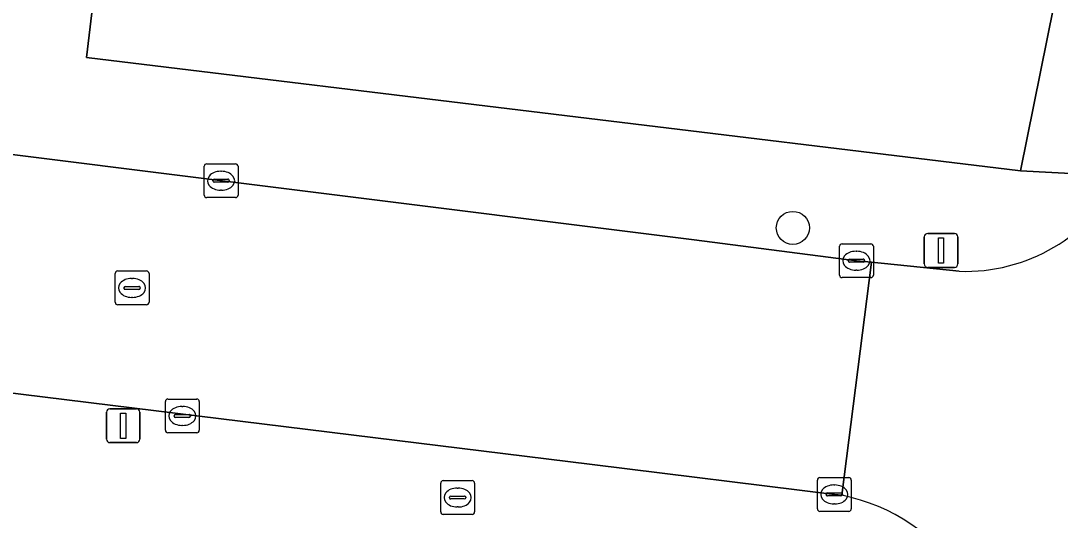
# Model space of a CAD drawing. Extents: x 158086 to 159499, y 382904 to 383981.
# Drawn here: x 158567 to 158597.73, y 383445.38 to 383460.14 of the extents above; entities that cross this region are included whole.
import ezdxf

# ---------------------------------------------------------------- set-up
doc = ezdxf.new("R2010")
doc.units = 0
for name, color, linetype in [('IMGEO_Boom', 7, 'Continuous'), ('IMGEO_Brandkraan', 7, 'Continuous'), ('IMGEO_Erf', 7, 'Continuous'), ('IMGEO_Kolk', 7, 'Continuous'), ('IMGEO_Lichtmast', 7, 'Continuous'), ('IMGEO_Rijbaan_lokaal_open', 7, 'Continuous'), ('IMGEO_Rioolput', 7, 'Continuous'), ('IMGEO_Voetpad_open', 7, 'Continuous')]:
    doc.layers.add(name, color=color, linetype=linetype)

msp = doc.modelspace()

# ---------------------------------------------------------------- linework, layer by layer
at = {"layer": 'IMGEO_Boom'}
msp.add_circle((158589.824, 383454.018), 0.489, dxfattribs=at)
at = {"layer": 'IMGEO_Brandkraan'}
for p, q in [((158579.415, 383445.62), (158579.415, 383446.472)), ((158579.49, 383446.546), (158580.342, 383446.546)), ((158580.416, 383446.472), (158580.416, 383445.62)), ((158579.903, 383446.326), (158579.928, 383446.326)), ((158579.674, 383446.04), (158579.674, 383446.052)), ((158580.112, 383446.003), (158579.714, 383446.003)), ((158579.717, 383446.089), (158580.115, 383446.089)), ((158580.158, 383446.052), (158580.158, 383446.04)), ((158580.342, 383445.546), (158579.49, 383445.546)), ((158579.926, 383445.766), (158579.901, 383445.766))]:
    msp.add_line(p, q, dxfattribs=at)
for points in [[(158579.415, 383445.62), (158579.415, 383446.472)], [(158579.49, 383446.546), (158580.342, 383446.546)], [(158580.416, 383446.472), (158580.416, 383445.62)], [(158580.342, 383445.546), (158579.49, 383445.546)]]:
    msp.add_lwpolyline(points, dxfattribs=at)
for centre, radius, start, end in [((158579.492, 383446.47), 0.0765, 91.552, 178.448), ((158579.492, 383446.47), 0.0765, 91.552, 178.448), ((158580.34, 383446.47), 0.0765, 1.552, 88.448), ((158580.34, 383446.47), 0.0765, 1.552, 88.448), ((158579.714, 383446.049), 0.0403, 85.8775, 175.7526), ((158579.711, 383446.039), 0.0366, 178.938, 274.7102), ((158580.115, 383446.046), 0.043, 264.8664, 352.4533), ((158580.119, 383446.051), 0.0386, 1.7309, 96.639), ((158579.492, 383445.622), 0.0765, 181.552, 268.448), ((158579.492, 383445.622), 0.0765, 181.552, 268.448), ((158580.34, 383445.622), 0.0765, 271.552, 358.448), ((158580.34, 383445.622), 0.0765, 271.552, 358.448)]:
    msp.add_arc(centre, radius, start, end, dxfattribs=at)
for centre, major_axis, ratio, start_param, end_param in [((158579.902, 383446.046), (-0.387, 0.002), 0.722429, 4.712389, 7.853982), ((158579.927, 383446.046), (-0.39, 0.002), 0.717154, 1.570796, 4.712389)]:
    msp.add_ellipse(centre, major_axis=major_axis, ratio=ratio, start_param=start_param, end_param=end_param, dxfattribs=at)
at = {"layer": 'IMGEO_Erf'}
msp.add_lwpolyline([(158569.101, 383460.381), (158568.943, 383459.053), (158596.553, 383455.707), (158598.535, 383465.518)], dxfattribs=at)
at = {"layer": 'IMGEO_Kolk'}
for p, q in [((158572.422, 383454.986), (158572.422, 383455.838)), ((158572.497, 383455.912), (158573.349, 383455.912)), ((158572.91, 383455.692), (158572.935, 383455.692)), ((158573.423, 383455.838), (158573.423, 383454.986)), ((158572.681, 383455.406), (158572.681, 383455.418)), ((158573.119, 383455.369), (158572.721, 383455.369)), ((158572.724, 383455.455), (158573.122, 383455.455)), ((158573.165, 383455.418), (158573.165, 383455.406)), ((158572.933, 383455.132), (158572.908, 383455.132)), ((158573.349, 383454.912), (158572.497, 383454.912)), ((158591.277, 383453.547), (158592.129, 383453.547)), ((158591.202, 383452.621), (158591.202, 383453.473)), ((158591.69, 383453.327), (158591.715, 383453.327)), ((158592.203, 383453.473), (158592.203, 383452.621)), ((158591.461, 383453.041), (158591.461, 383453.053)), ((158591.899, 383453.004), (158591.501, 383453.004)), ((158591.504, 383453.09), (158591.902, 383453.09)), ((158591.945, 383453.053), (158591.945, 383453.041)), ((158591.713, 383452.767), (158591.688, 383452.767)), ((158592.129, 383452.547), (158591.277, 383452.547)), ((158571.275, 383448.033), (158571.275, 383448.885)), ((158571.35, 383448.959), (158572.202, 383448.959)), ((158572.276, 383448.885), (158572.276, 383448.033)), ((158571.763, 383448.739), (158571.788, 383448.739)), ((158571.534, 383448.453), (158571.534, 383448.465)), ((158571.972, 383448.416), (158571.574, 383448.416)), ((158571.577, 383448.502), (158571.975, 383448.502)), ((158572.018, 383448.465), (158572.018, 383448.453)), ((158572.202, 383447.959), (158571.35, 383447.959)), ((158571.786, 383448.179), (158571.761, 383448.179)), ((158590.548, 383445.711), (158590.548, 383446.563)), ((158590.623, 383446.637), (158591.475, 383446.637)), ((158591.036, 383446.417), (158591.061, 383446.417)), ((158591.549, 383446.563), (158591.549, 383445.711)), ((158590.807, 383446.131), (158590.807, 383446.143)), ((158590.85, 383446.18), (158591.248, 383446.18)), ((158591.291, 383446.143), (158591.291, 383446.131)), ((158591.245, 383446.094), (158590.847, 383446.094)), ((158591.059, 383445.857), (158591.034, 383445.857)), ((158591.475, 383445.637), (158590.623, 383445.637))]:
    msp.add_line(p, q, dxfattribs=at)
for points in [[(158572.422, 383454.986), (158572.422, 383455.838)], [(158572.497, 383455.912), (158573.349, 383455.912)], [(158573.423, 383455.838), (158573.423, 383454.986)], [(158573.349, 383454.912), (158572.497, 383454.912)], [(158591.277, 383453.547), (158592.129, 383453.547)], [(158591.202, 383452.621), (158591.202, 383453.473)], [(158592.203, 383453.473), (158592.203, 383452.621)], [(158592.129, 383452.547), (158591.277, 383452.547)], [(158571.275, 383448.033), (158571.275, 383448.885)], [(158571.35, 383448.959), (158572.202, 383448.959)], [(158572.276, 383448.885), (158572.276, 383448.033)], [(158572.202, 383447.959), (158571.35, 383447.959)], [(158590.548, 383445.711), (158590.548, 383446.563)], [(158590.623, 383446.637), (158591.475, 383446.637)], [(158591.549, 383446.563), (158591.549, 383445.711)], [(158591.475, 383445.637), (158590.623, 383445.637)]]:
    msp.add_lwpolyline(points, dxfattribs=at)
for centre, radius, start, end in [((158572.499, 383455.836), 0.0765, 91.552, 178.448), ((158572.499, 383455.836), 0.0765, 91.552, 178.448), ((158573.347, 383455.836), 0.0765, 1.552, 88.448), ((158573.347, 383455.836), 0.0765, 1.552, 88.448), ((158572.721, 383455.415), 0.0403, 85.8775, 175.7526), ((158572.718, 383455.405), 0.0366, 178.938, 274.7102), ((158573.122, 383455.412), 0.043, 264.8664, 352.4533), ((158573.126, 383455.417), 0.0386, 1.7309, 96.639), ((158572.499, 383454.988), 0.0765, 181.552, 268.448), ((158572.499, 383454.988), 0.0765, 181.552, 268.448), ((158573.347, 383454.988), 0.0765, 271.552, 358.448), ((158573.347, 383454.988), 0.0765, 271.552, 358.448), ((158591.279, 383453.471), 0.0765, 91.552, 178.448), ((158591.279, 383453.471), 0.0765, 91.552, 178.448), ((158592.127, 383453.471), 0.0765, 1.552, 88.448), ((158592.127, 383453.471), 0.0765, 1.552, 88.448), ((158591.501, 383453.05), 0.0403, 85.8775, 175.7526), ((158591.498, 383453.04), 0.0366, 178.938, 274.7102), ((158591.902, 383453.047), 0.043, 264.8664, 352.4533), ((158591.906, 383453.052), 0.0386, 1.7309, 96.639), ((158591.279, 383452.623), 0.0765, 181.552, 268.448), ((158591.279, 383452.623), 0.0765, 181.552, 268.448), ((158592.127, 383452.623), 0.0765, 271.552, 358.448), ((158592.127, 383452.623), 0.0765, 271.552, 358.448), ((158571.352, 383448.883), 0.0765, 91.552, 178.448), ((158571.352, 383448.883), 0.0765, 91.552, 178.448), ((158572.2, 383448.883), 0.0765, 1.552, 88.448), ((158572.2, 383448.883), 0.0765, 1.552, 88.448), ((158571.574, 383448.462), 0.0403, 85.8775, 175.7526), ((158571.571, 383448.452), 0.0366, 178.938, 274.7102), ((158571.975, 383448.459), 0.043, 264.8664, 352.4533), ((158571.979, 383448.464), 0.0386, 1.7309, 96.639), ((158571.352, 383448.035), 0.0765, 181.552, 268.448), ((158571.352, 383448.035), 0.0765, 181.552, 268.448), ((158572.2, 383448.035), 0.0765, 271.552, 358.448), ((158572.2, 383448.035), 0.0765, 271.552, 358.448), ((158590.625, 383446.561), 0.0765, 91.552, 178.448), ((158590.625, 383446.561), 0.0765, 91.552, 178.448), ((158591.473, 383446.561), 0.0765, 1.552, 88.448), ((158591.473, 383446.561), 0.0765, 1.552, 88.448), ((158590.847, 383446.14), 0.0403, 85.8775, 175.7526), ((158590.844, 383446.13), 0.0366, 178.938, 274.7102), ((158591.248, 383446.137), 0.043, 264.8664, 352.4533), ((158591.252, 383446.142), 0.0386, 1.7309, 96.639), ((158590.625, 383445.713), 0.0765, 181.552, 268.448), ((158590.625, 383445.713), 0.0765, 181.552, 268.448), ((158591.473, 383445.713), 0.0765, 271.552, 358.448), ((158591.473, 383445.713), 0.0765, 271.552, 358.448)]:
    msp.add_arc(centre, radius, start, end, dxfattribs=at)
for centre, major_axis, ratio, start_param, end_param in [((158572.909, 383455.412), (-0.387, 0.002), 0.722429, 4.712389, 7.853982), ((158572.934, 383455.412), (-0.39, 0.002), 0.717154, 1.570796, 4.712389), ((158591.689, 383453.047), (-0.387, 0.002), 0.722429, 4.712389, 7.853982), ((158591.714, 383453.047), (-0.39, 0.002), 0.717154, 1.570796, 4.712389), ((158571.762, 383448.459), (-0.387, 0.002), 0.722429, 4.712389, 7.853982), ((158571.787, 383448.459), (-0.39, 0.002), 0.717154, 1.570796, 4.712389), ((158591.035, 383446.137), (-0.387, 0.002), 0.722429, 4.712389, 7.853982), ((158591.06, 383446.137), (-0.39, 0.002), 0.717154, 1.570796, 4.712389)]:
    msp.add_ellipse(centre, major_axis=major_axis, ratio=ratio, start_param=start_param, end_param=end_param, dxfattribs=at)
at = {"layer": 'IMGEO_Lichtmast'}
for p, q in [((158593.809, 383453.851), (158594.599, 383453.851)), ((158594.599, 383453.851), (158593.809, 383453.851)), ((158593.709, 383452.951), (158593.709, 383453.751)), ((158593.709, 383453.751), (158593.709, 383452.951)), ((158594.699, 383453.751), (158594.699, 383452.951)), ((158594.699, 383452.951), (158594.699, 383453.751)), ((158594.599, 383452.851), (158593.809, 383452.851)), ((158593.809, 383452.851), (158594.599, 383452.851)), ((158569.532, 383447.769), (158569.532, 383448.569)), ((158569.532, 383448.569), (158569.532, 383447.769)), ((158569.632, 383448.669), (158570.422, 383448.669)), ((158570.422, 383448.669), (158569.632, 383448.669)), ((158570.522, 383448.569), (158570.522, 383447.769)), ((158570.522, 383447.769), (158570.522, 383448.569)), ((158570.422, 383447.669), (158569.632, 383447.669)), ((158569.632, 383447.669), (158570.422, 383447.669))]:
    msp.add_line(p, q, dxfattribs=at)
for points in [[(158594.129, 383453.726), (158594.279, 383453.726), (158594.279, 383452.976), (158594.129, 383452.976), (158594.129, 383453.726)], [(158569.952, 383448.544), (158570.102, 383448.544), (158570.102, 383447.794), (158569.952, 383447.794), (158569.952, 383448.544)]]:
    msp.add_lwpolyline(points, dxfattribs=at)
for centre, start, end in [((158593.809, 383453.751), 90, 180), ((158593.809, 383453.751), 90, 180), ((158594.599, 383453.751), 0, 90), ((158594.599, 383453.751), 360, 90), ((158593.809, 383452.951), 180, 270), ((158593.809, 383452.951), 180, 270), ((158594.599, 383452.951), 270, 0), ((158594.599, 383452.951), 270, 0), ((158569.632, 383448.569), 90, 180), ((158569.632, 383448.569), 90, 180), ((158570.422, 383448.569), 0, 90), ((158570.422, 383448.569), 360, 90), ((158569.632, 383447.769), 180, 270), ((158569.632, 383447.769), 180, 270), ((158570.422, 383447.769), 270, 0), ((158570.422, 383447.769), 270, 0)]:
    msp.add_arc(centre, 0.1, start, end, dxfattribs=at)
at = {"layer": 'IMGEO_Rijbaan_lokaal_open'}
for points in [[(158476.869, 383460.346), (158492.123, 383458.465), (158500, 383457.474), (158546.343, 383451.641), (158583.887, 383447.026), (158591.05, 383446.139), (158591.272, 383446.113), (158592.146, 383453.004), (158591.704, 383453.046), (158586.903, 383453.663), (158563.505, 383456.594), (158559.714, 383457.055), (158545.297, 383458.807), (158543.141, 383459.099), (158528.241, 383460.972)], [(158594.737, 383452.734), (158592.146, 383453.004), (158591.272, 383446.113)]]:
    msp.add_lwpolyline(points, dxfattribs=at)
for centre, radius, start, end in [((158594.922, 383457.884), 5.153, 267.9418, 333.0574), ((158590.152, 383440.56), 5.665, 350.0273, 78.5943)]:
    msp.add_arc(centre, radius, start, end, dxfattribs=at)
at = {"layer": 'IMGEO_Rioolput'}
for p, q in [((158569.79, 383451.818), (158569.79, 383452.67)), ((158569.865, 383452.744), (158570.717, 383452.744)), ((158570.791, 383452.67), (158570.791, 383451.818)), ((158570.049, 383452.238), (158570.049, 383452.25)), ((158570.092, 383452.287), (158570.49, 383452.287)), ((158570.278, 383452.524), (158570.303, 383452.524)), ((158570.533, 383452.25), (158570.533, 383452.238)), ((158570.487, 383452.201), (158570.089, 383452.201)), ((158570.301, 383451.964), (158570.276, 383451.964)), ((158570.717, 383451.744), (158569.865, 383451.744))]:
    msp.add_line(p, q, dxfattribs=at)
for points in [[(158569.79, 383451.818), (158569.79, 383452.67)], [(158569.865, 383452.744), (158570.717, 383452.744)], [(158570.791, 383452.67), (158570.791, 383451.818)], [(158570.717, 383451.744), (158569.865, 383451.744)]]:
    msp.add_lwpolyline(points, dxfattribs=at)
for centre, radius, start, end in [((158569.867, 383452.668), 0.0765, 91.552, 178.448), ((158569.867, 383452.668), 0.0765, 91.552, 178.448), ((158570.715, 383452.668), 0.0765, 1.552, 88.448), ((158570.715, 383452.668), 0.0765, 1.552, 88.448), ((158570.089, 383452.247), 0.0403, 85.8775, 175.7526), ((158570.494, 383452.249), 0.0386, 1.7309, 96.639), ((158570.086, 383452.237), 0.0366, 178.938, 274.7102), ((158570.49, 383452.244), 0.043, 264.8664, 352.4533), ((158569.867, 383451.82), 0.0765, 181.552, 268.448), ((158569.867, 383451.82), 0.0765, 181.552, 268.448), ((158570.715, 383451.82), 0.0765, 271.552, 358.448), ((158570.715, 383451.82), 0.0765, 271.552, 358.448)]:
    msp.add_arc(centre, radius, start, end, dxfattribs=at)
for centre, major_axis, ratio, start_param, end_param in [((158570.277, 383452.244), (-0.387, 0.002), 0.722429, 4.712389, 7.853982), ((158570.302, 383452.244), (-0.39, 0.002), 0.717154, 1.570796, 4.712389)]:
    msp.add_ellipse(centre, major_axis=major_axis, ratio=ratio, start_param=start_param, end_param=end_param, dxfattribs=at)
at = {"layer": 'IMGEO_Voetpad_open'}
for points in [[(158595.015, 383577.001), (158596.929, 383577.033), (158596.83, 383579.058), (158594.841, 383578.942), (158594.665, 383580.73), (158592.169, 383584.383), (158593.612, 383587.565), (158591.554, 383591.767), (158590.347, 383587.05), (158582.919, 383597.717), (158578.168, 383604.68), (158576.159, 383603.317), (158579.136, 383598.942), (158591.872, 383579.897), (158591.909, 383579.25), (158592.05, 383576.787), (158592.687, 383565.654), (158593.057, 383565.667), (158596.657, 383500), (158597.492, 383485.05), (158598.535, 383465.518), (158596.553, 383455.707), (158599.516, 383455.549)], [(158568.943, 383459.053), (158569.101, 383460.381), (158566.843, 383460.658), (158563.419, 383461.079), (158540.205, 383463.929), (158537.594, 383465.494)], [(158543.141, 383459.099), (158545.297, 383458.807), (158559.714, 383457.055), (158563.505, 383456.594), (158586.903, 383453.663), (158591.704, 383453.046), (158592.146, 383453.004), (158594.737, 383452.734)], [(158599.516, 383455.549), (158596.553, 383455.707), (158568.943, 383459.053)], [(158591.272, 383446.113), (158591.05, 383446.139), (158583.887, 383447.026), (158546.343, 383451.641), (158500, 383457.474)]]:
    msp.add_lwpolyline(points, dxfattribs=at)
for centre, radius, start, end in [((158594.922, 383457.884), 5.153, 267.9418, 333.0574), ((158590.152, 383440.56), 5.665, 350.0273, 78.5943)]:
    msp.add_arc(centre, radius, start, end, dxfattribs=at)

doc.saveas('drawing.dxf')
